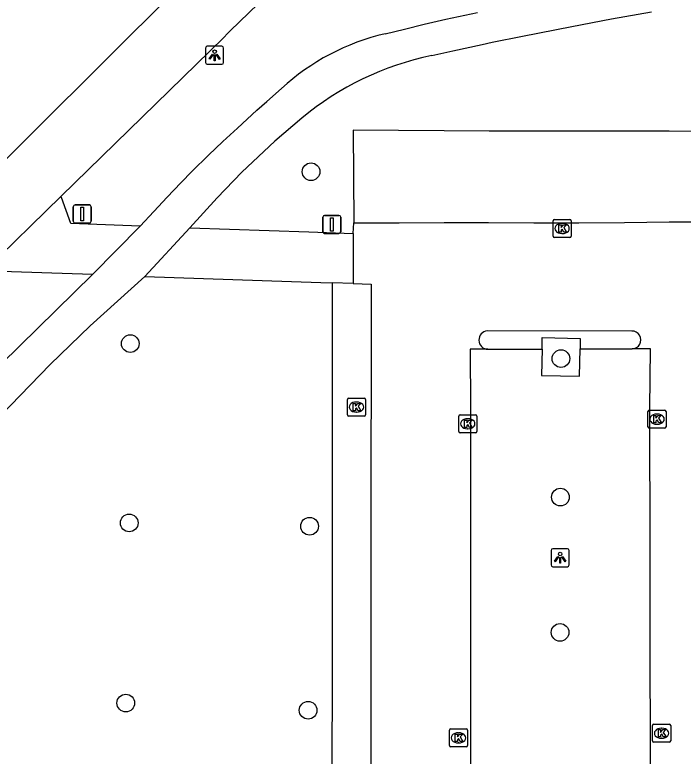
# Model space of a CAD drawing. Extents: x 161477 to 163040, y 383680 to 384868.
# Drawn here: x 161847.65 to 161884.63, y 384488.85 to 384529.85 of the extents above; entities that cross this region are included whole.
import ezdxf

# ---------------------------------------------------------------- set-up
doc = ezdxf.new("R2010")
doc.units = 0
for name, color, linetype in [('IMGEO_Afsluitpaal', 7, 'Continuous'), ('IMGEO_Boom', 7, 'Continuous'), ('IMGEO_Fietspad_gesloten', 7, 'Continuous'), ('IMGEO_Kolk', 7, 'Continuous'), ('IMGEO_Lichtpunt', 7, 'Continuous'), ('IMGEO_Parkeervlak_open', 7, 'Continuous'), ('IMGEO_Rijbaan_lokaal_open', 7, 'Continuous'), ('IMGEO_Verkeersbordpaal', 7, 'Continuous'), ('IMGEO_Verkeerseiland_open', 7, 'Continuous'), ('IMGEO_Voetpad_gesloten', 7, 'Continuous'), ('IMGEO_Voetpad_open', 7, 'Continuous')]:
    doc.layers.add(name, color=color, linetype=linetype)

msp = doc.modelspace()

# ---------------------------------------------------------------- linework, layer by layer
at = {"layer": 'IMGEO_Afsluitpaal'}
for p, q in [((161850.885, 384518.44), (161850.885, 384519.24)), ((161850.885, 384519.24), (161850.885, 384518.44)), ((161850.985, 384519.34), (161851.775, 384519.34)), ((161851.775, 384519.34), (161850.985, 384519.34)), ((161851.875, 384519.24), (161851.875, 384518.44)), ((161851.875, 384518.44), (161851.875, 384519.24)), ((161851.775, 384518.34), (161850.985, 384518.34)), ((161850.985, 384518.34), (161851.775, 384518.34))]:
    msp.add_line(p, q, dxfattribs=at)
msp.add_lwpolyline([(161851.305, 384519.215), (161851.455, 384519.215), (161851.455, 384518.465), (161851.305, 384518.465), (161851.305, 384519.215)], dxfattribs=at)
for centre, start, end in [((161850.985, 384519.24), 90, 180), ((161850.985, 384519.24), 90, 180), ((161851.775, 384519.24), 0, 90), ((161851.775, 384519.24), 360, 90), ((161850.985, 384518.44), 180, 270), ((161850.985, 384518.44), 180, 270), ((161851.775, 384518.44), 270, 0), ((161851.775, 384518.44), 270, 0)]:
    msp.add_arc(centre, 0.1, start, end, dxfattribs=at)
at = {"layer": 'IMGEO_Boom'}
for centre in [(161864.04, 384521.18), (161854.04, 384511.67), (161877.87, 384510.84), (161877.84, 384503.18), (161853.98, 384501.75), (161863.96, 384501.57), (161877.82, 384495.7), (161853.79, 384491.79), (161863.88, 384491.39)]:
    msp.add_circle(centre, 0.489, dxfattribs=at)
at = {"layer": 'IMGEO_Fietspad_gesloten'}
for points in [[(161856.538, 384531.215), (161832.971, 384507.769), (161814.028, 384489.442), (161801.843, 384477.877), (161796.04, 384472.165)], [(161850.207, 384519.824), (161859.189, 384528.59)], [(161845.971, 384515.69), (161850.207, 384519.824)]]:
    msp.add_lwpolyline(points, dxfattribs=at)
msp.add_arc((161901.06, 384487.133), 58.923, 129.7241, 135.28448, dxfattribs=at)
at = {"layer": 'IMGEO_Kolk'}
for p, q in [((161877.431, 384517.614), (161877.431, 384518.466)), ((161877.506, 384518.54), (161878.358, 384518.54)), ((161878.432, 384518.466), (161878.432, 384517.614)), ((161877.919, 384518.32), (161877.944, 384518.32)), ((161877.942, 384517.76), (161877.917, 384517.76)), ((161878.358, 384517.54), (161877.506, 384517.54)), ((161866.052, 384507.735), (161866.052, 384508.587)), ((161866.127, 384508.661), (161866.979, 384508.661)), ((161867.053, 384508.587), (161867.053, 384507.735)), ((161866.54, 384508.441), (161866.565, 384508.441)), ((161866.563, 384507.881), (161866.538, 384507.881)), ((161872.285, 384507.737), (161873.137, 384507.737)), ((161882.684, 384507.067), (161882.684, 384507.919)), ((161882.759, 384507.993), (161883.611, 384507.993)), ((161883.172, 384507.773), (161883.197, 384507.773)), ((161883.685, 384507.919), (161883.685, 384507.067)), ((161866.979, 384507.661), (161866.127, 384507.661)), ((161872.21, 384506.811), (161872.21, 384507.663)), ((161872.698, 384507.517), (161872.723, 384507.517)), ((161873.211, 384507.663), (161873.211, 384506.811)), ((161872.721, 384506.957), (161872.696, 384506.957)), ((161883.611, 384506.993), (161882.759, 384506.993)), ((161883.195, 384507.213), (161883.17, 384507.213)), ((161873.137, 384506.737), (161872.285, 384506.737)), ((161882.94, 384489.695), (161882.94, 384490.547)), ((161883.015, 384490.621), (161883.867, 384490.621)), ((161883.941, 384490.547), (161883.941, 384489.695)), ((161871.699, 384489.44), (161871.699, 384490.292)), ((161871.774, 384490.366), (161872.626, 384490.366)), ((161872.187, 384490.146), (161872.212, 384490.146)), ((161872.7, 384490.292), (161872.7, 384489.44)), ((161883.428, 384490.401), (161883.453, 384490.401)), ((161883.451, 384489.841), (161883.426, 384489.841)), ((161872.626, 384489.366), (161871.774, 384489.366)), ((161872.21, 384489.586), (161872.185, 384489.586)), ((161883.867, 384489.621), (161883.015, 384489.621))]:
    msp.add_line(p, q, dxfattribs=at)
for points in [[(161877.431, 384517.614), (161877.431, 384518.466)], [(161877.506, 384518.54), (161878.358, 384518.54)], [(161878.432, 384518.466), (161878.432, 384517.614)], [(161877.752, 384518.24), (161877.875, 384518.24), (161877.875, 384518.089), (161878.005, 384518.24), (161878.169, 384518.24), (161878.023, 384518.089), (161878.176, 384517.84), (161878.024, 384517.84), (161877.939, 384518.004), (161877.875, 384517.937), (161877.875, 384517.84), (161877.752, 384517.84), (161877.752, 384518.24)], [(161878.358, 384517.54), (161877.506, 384517.54)], [(161866.052, 384507.735), (161866.052, 384508.587)], [(161866.127, 384508.661), (161866.979, 384508.661)], [(161867.053, 384508.587), (161867.053, 384507.735)], [(161866.373, 384508.361), (161866.496, 384508.361), (161866.496, 384508.21), (161866.626, 384508.361), (161866.79, 384508.361), (161866.644, 384508.21), (161866.797, 384507.961), (161866.645, 384507.961), (161866.56, 384508.125), (161866.496, 384508.058), (161866.496, 384507.961), (161866.373, 384507.961), (161866.373, 384508.361)], [(161872.285, 384507.737), (161873.137, 384507.737)], [(161882.684, 384507.067), (161882.684, 384507.919)], [(161882.759, 384507.993), (161883.611, 384507.993)], [(161883.685, 384507.919), (161883.685, 384507.067)], [(161866.979, 384507.661), (161866.127, 384507.661)], [(161872.21, 384506.811), (161872.21, 384507.663)], [(161872.531, 384507.437), (161872.654, 384507.437), (161872.654, 384507.286), (161872.784, 384507.437), (161872.948, 384507.437), (161872.802, 384507.286), (161872.955, 384507.037), (161872.803, 384507.037), (161872.718, 384507.201), (161872.654, 384507.134), (161872.654, 384507.037), (161872.531, 384507.037), (161872.531, 384507.437)], [(161873.211, 384507.663), (161873.211, 384506.811)], [(161883.005, 384507.693), (161883.128, 384507.693), (161883.128, 384507.542), (161883.258, 384507.693), (161883.422, 384507.693), (161883.276, 384507.542), (161883.429, 384507.293), (161883.277, 384507.293), (161883.192, 384507.457), (161883.128, 384507.39), (161883.128, 384507.293), (161883.005, 384507.293), (161883.005, 384507.693)], [(161883.611, 384506.993), (161882.759, 384506.993)], [(161873.137, 384506.737), (161872.285, 384506.737)], [(161882.94, 384489.695), (161882.94, 384490.547)], [(161883.015, 384490.621), (161883.867, 384490.621)], [(161883.941, 384490.547), (161883.941, 384489.695)], [(161871.699, 384489.44), (161871.699, 384490.292)], [(161871.774, 384490.366), (161872.626, 384490.366)], [(161872.7, 384490.292), (161872.7, 384489.44)], [(161883.261, 384490.321), (161883.384, 384490.321), (161883.384, 384490.17), (161883.514, 384490.321), (161883.678, 384490.321), (161883.532, 384490.17), (161883.685, 384489.921), (161883.533, 384489.921), (161883.448, 384490.085), (161883.384, 384490.018), (161883.384, 384489.921), (161883.261, 384489.921), (161883.261, 384490.321)], [(161872.02, 384490.066), (161872.143, 384490.066), (161872.143, 384489.915), (161872.273, 384490.066), (161872.437, 384490.066), (161872.291, 384489.915), (161872.444, 384489.666), (161872.292, 384489.666), (161872.207, 384489.83), (161872.143, 384489.763), (161872.143, 384489.666), (161872.02, 384489.666), (161872.02, 384490.066)], [(161872.626, 384489.366), (161871.774, 384489.366)], [(161883.867, 384489.621), (161883.015, 384489.621)]]:
    msp.add_lwpolyline(points, dxfattribs=at)
for centre, start, end in [((161877.508, 384518.464), 91.552, 178.448), ((161877.508, 384518.464), 91.552, 178.448), ((161878.356, 384518.464), 1.552, 88.448), ((161878.356, 384518.464), 1.552, 88.448), ((161877.508, 384517.616), 181.552, 268.448), ((161877.508, 384517.616), 181.552, 268.448), ((161878.356, 384517.616), 271.552, 358.448), ((161878.356, 384517.616), 271.552, 358.448), ((161866.129, 384508.585), 91.552, 178.448), ((161866.129, 384508.585), 91.552, 178.448), ((161866.977, 384508.585), 1.552, 88.448), ((161866.977, 384508.585), 1.552, 88.448), ((161866.129, 384507.737), 181.552, 268.448), ((161866.129, 384507.737), 181.552, 268.448), ((161866.977, 384507.737), 271.552, 358.448), ((161866.977, 384507.737), 271.552, 358.448), ((161872.287, 384507.661), 91.552, 178.448), ((161872.287, 384507.661), 91.552, 178.448), ((161873.135, 384507.661), 1.552, 88.448), ((161873.135, 384507.661), 1.552, 88.448), ((161882.761, 384507.917), 91.552, 178.448), ((161882.761, 384507.917), 91.552, 178.448), ((161883.609, 384507.917), 1.552, 88.448), ((161883.609, 384507.917), 1.552, 88.448), ((161882.761, 384507.069), 181.552, 268.448), ((161882.761, 384507.069), 181.552, 268.448), ((161883.609, 384507.069), 271.552, 358.448), ((161883.609, 384507.069), 271.552, 358.448), ((161872.287, 384506.813), 181.552, 268.448), ((161872.287, 384506.813), 181.552, 268.448), ((161873.135, 384506.813), 271.552, 358.448), ((161873.135, 384506.813), 271.552, 358.448), ((161883.017, 384490.545), 91.552, 178.448), ((161883.017, 384490.545), 91.552, 178.448), ((161883.865, 384490.545), 1.552, 88.448), ((161883.865, 384490.545), 1.552, 88.448), ((161871.776, 384490.29), 91.552, 178.448), ((161871.776, 384490.29), 91.552, 178.448), ((161872.624, 384490.29), 1.552, 88.448), ((161872.624, 384490.29), 1.552, 88.448), ((161883.017, 384489.697), 181.552, 268.448), ((161883.017, 384489.697), 181.552, 268.448), ((161883.865, 384489.697), 271.552, 358.448), ((161883.865, 384489.697), 271.552, 358.448), ((161871.776, 384489.442), 181.552, 268.448), ((161871.776, 384489.442), 181.552, 268.448), ((161872.624, 384489.442), 271.552, 358.448), ((161872.624, 384489.442), 271.552, 358.448)]:
    msp.add_arc(centre, 0.0765, start, end, dxfattribs=at)
for centre, major_axis, ratio, start_param, end_param in [((161877.918, 384518.04), (-0.387, 0.002), 0.722429, 4.712389, 7.853982), ((161877.943, 384518.04), (-0.39, 0.002), 0.717154, 1.570796, 4.712389), ((161866.539, 384508.161), (-0.387, 0.002), 0.722429, 4.712389, 7.853982), ((161866.564, 384508.161), (-0.39, 0.002), 0.717154, 1.570796, 4.712389), ((161883.171, 384507.493), (-0.387, 0.002), 0.722429, 4.712389, 7.853982), ((161883.196, 384507.493), (-0.39, 0.002), 0.717154, 1.570796, 4.712389), ((161872.697, 384507.237), (-0.387, 0.002), 0.722429, 4.712389, 7.853982), ((161872.722, 384507.237), (-0.39, 0.002), 0.717154, 1.570796, 4.712389), ((161872.186, 384489.866), (-0.387, 0.002), 0.722429, 4.712389, 7.853982), ((161872.211, 384489.866), (-0.39, 0.002), 0.717154, 1.570796, 4.712389), ((161883.427, 384490.121), (-0.387, 0.002), 0.722429, 4.712389, 7.853982), ((161883.452, 384490.121), (-0.39, 0.002), 0.717154, 1.570796, 4.712389)]:
    msp.add_ellipse(centre, major_axis=major_axis, ratio=ratio, start_param=start_param, end_param=end_param, dxfattribs=at)
at = {"layer": 'IMGEO_Lichtpunt'}
for p, q in [((161858.208, 384528.02), (161858.208, 384527.213)), ((161858.208, 384528.02), (161858.208, 384527.213)), ((161859.11, 384528.115), (161858.302, 384528.115)), ((161859.11, 384528.115), (161858.302, 384528.115)), ((161859.204, 384527.213), (161859.204, 384528.02)), ((161859.204, 384527.213), (161859.204, 384528.02)), ((161858.302, 384527.119), (161859.11, 384527.119)), ((161858.302, 384527.119), (161859.11, 384527.119)), ((161878.229, 384500.328), (161877.421, 384500.328)), ((161878.229, 384500.328), (161877.421, 384500.328)), ((161877.327, 384500.233), (161877.327, 384499.426)), ((161877.327, 384500.233), (161877.327, 384499.426)), ((161878.323, 384499.426), (161878.323, 384500.233)), ((161878.323, 384499.426), (161878.323, 384500.233)), ((161877.421, 384499.332), (161878.229, 384499.332)), ((161877.421, 384499.332), (161878.229, 384499.332))]:
    msp.add_line(p, q, dxfattribs=at)
for points in [[(161858.582, 384527.684), (161858.621, 384527.656), (161858.433, 384527.394), (161858.395, 384527.421), (161858.582, 384527.684)], [(161858.684, 384527.636), (161858.731, 384527.636), (161858.731, 384527.314), (161858.684, 384527.314), (161858.684, 384527.636)], [(161858.794, 384527.656), (161858.832, 384527.683), (161859.019, 384527.421), (161858.98, 384527.393), (161858.794, 384527.656)], [(161877.701, 384499.897), (161877.74, 384499.869), (161877.552, 384499.607), (161877.514, 384499.634), (161877.701, 384499.897)], [(161877.803, 384499.849), (161877.85, 384499.849), (161877.85, 384499.527), (161877.803, 384499.527), (161877.803, 384499.849)], [(161877.913, 384499.869), (161877.951, 384499.896), (161878.138, 384499.634), (161878.099, 384499.606), (161877.913, 384499.869)]]:
    msp.add_lwpolyline(points, dxfattribs=at)
for centre in [(161858.707, 384527.818), (161877.826, 384500.031)]:
    msp.add_circle(centre, 0.0994, dxfattribs=at)
for centre, start, end in [((161858.302, 384528.02), 90, 180), ((161858.302, 384528.02), 90, 180), ((161859.11, 384528.02), 0, 90), ((161859.11, 384528.02), 0, 90), ((161858.302, 384527.213), 180, 270), ((161858.302, 384527.213), 180, 270), ((161859.11, 384527.213), 270, 0), ((161859.11, 384527.213), 270, 360), ((161877.421, 384500.233), 90, 180), ((161877.421, 384500.233), 90, 180), ((161878.229, 384500.233), 0, 90), ((161878.229, 384500.233), 0, 90), ((161877.421, 384499.426), 180, 270), ((161877.421, 384499.426), 180, 270), ((161878.229, 384499.426), 270, 0), ((161878.229, 384499.426), 270, 360)]:
    msp.add_arc(centre, 0.0946, start, end, dxfattribs=at)
at = {"layer": 'IMGEO_Parkeervlak_open'}
for points in [[(161918.872, 384523.319), (161916.357, 384523.347), (161913.852, 384523.331), (161911.35, 384523.357), (161908.869, 384523.365), (161906.358, 384523.36), (161903.865, 384523.369), (161901.354, 384523.366), (161898.861, 384523.36), (161896.397, 384523.391), (161893.863, 384523.386), (161891.371, 384523.393), (161888.902, 384523.406), (161886.396, 384523.411), (161883.855, 384523.415), (161881.382, 384523.412), (161878.889, 384523.413), (161876.395, 384523.425), (161873.898, 384523.415), (161871.412, 384523.436), (161868.887, 384523.454), (161866.367, 384523.472), (161866.406, 384518.349)], [(161865.219, 384515.029), (161865.206, 384500), (161865.177, 384462.998), (161865.206, 384400.632)], [(161873.83, 384511.354), (161875.842, 384511.359), (161876.826, 384511.362)], [(161876.826, 384511.362), (161876.797, 384509.91), (161878.897, 384509.868), (161878.927, 384511.38)], [(161878.927, 384511.38), (161879.788, 384511.381), (161881.808, 384511.381)]]:
    msp.add_lwpolyline(points, dxfattribs=at)
at = {"layer": 'IMGEO_Rijbaan_lokaal_open'}
for points in [[(161866.406, 384518.349), (161868.926, 384518.356), (161871.406, 384518.364), (161873.866, 384518.371), (161876.364, 384518.358), (161878.863, 384518.343), (161881.388, 384518.366), (161883.865, 384518.4), (161886.364, 384518.41), (161888.842, 384518.418), (161891.405, 384518.422), (161893.839, 384518.422), (161896.385, 384518.424), (161898.841, 384518.429), (161901.351, 384518.419), (161903.82, 384518.411), (161906.324, 384518.4), (161908.853, 384518.419), (161911.359, 384518.423), (161913.838, 384518.416), (161916.341, 384518.382), (161918.855, 384518.366)], [(161866.372, 384517.768), (161866.406, 384518.349)], [(161866.372, 384517.768), (161866.364, 384514.989)], [(161866.364, 384514.989), (161867.369, 384514.954), (161867.356, 384499.998), (161867.327, 384462.999), (161867.355, 384403.608), (161870.593, 384403.612)], [(161881.786, 384512.365), (161873.801, 384512.378)], [(161873.83, 384511.354), (161872.845, 384511.354), (161872.866, 384508.105), (161872.867, 384500), (161872.869, 384488.106), (161872.819, 384468.176), (161872.82, 384462.559), (161882.85, 384462.505), (161882.851, 384468.127), (161882.808, 384500), (161882.797, 384508.107), (161882.817, 384511.381), (161881.808, 384511.381)]]:
    msp.add_lwpolyline(points, dxfattribs=at)
for centre, radius, start, end in [((161873.841, 384511.867), 0.513, 94.4299, 268.8145), ((161881.801, 384511.873), 0.492, 270.8171, 91.7445)]:
    msp.add_arc(centre, radius, start, end, dxfattribs=at)
at = {"layer": 'IMGEO_Verkeersbordpaal'}
for p, q in [((161864.695, 384517.86), (161864.695, 384518.66)), ((161864.695, 384518.66), (161864.695, 384517.86)), ((161864.795, 384518.76), (161865.585, 384518.76)), ((161865.585, 384518.76), (161864.795, 384518.76)), ((161865.685, 384518.66), (161865.685, 384517.86)), ((161865.685, 384517.86), (161865.685, 384518.66)), ((161865.585, 384517.76), (161864.795, 384517.76)), ((161864.795, 384517.76), (161865.585, 384517.76))]:
    msp.add_line(p, q, dxfattribs=at)
msp.add_lwpolyline([(161865.115, 384518.635), (161865.265, 384518.635), (161865.265, 384517.885), (161865.115, 384517.885), (161865.115, 384518.635)], dxfattribs=at)
for centre, start, end in [((161864.795, 384518.66), 90, 180), ((161864.795, 384518.66), 90, 180), ((161865.585, 384518.66), 0, 90), ((161865.585, 384518.66), 360, 90), ((161864.795, 384517.86), 180, 270), ((161864.795, 384517.86), 180, 270), ((161865.585, 384517.86), 270, 0), ((161865.585, 384517.86), 270, 0)]:
    msp.add_arc(centre, 0.1, start, end, dxfattribs=at)
at = {"layer": 'IMGEO_Verkeerseiland_open'}
msp.add_lwpolyline([(161876.826, 384511.362), (161876.839, 384512.001), (161878.939, 384511.959), (161878.927, 384511.38)], dxfattribs=at)
at = {"layer": 'IMGEO_Voetpad_gesloten'}
for points in [[(161868.139, 384528.812), (161869.206, 384529.055), (161870.293, 384529.346), (161871.501, 384529.609), (161873.255, 384529.984)], [(161882.876, 384529.998), (161880.668, 384529.608), (161878.464, 384529.2), (161875.746, 384528.665), (161874.072, 384528.318), (161873.509, 384528.198), (161871.881, 384527.849), (161870.717, 384527.596)], [(161854.593, 384518.173), (161855.334, 384518.975), (161856.078, 384519.773), (161856.831, 384520.562), (161857.458, 384521.201), (161858.375, 384522.102), (161859.166, 384522.852), (161859.967, 384523.594), (161861.044, 384524.574), (161861.586, 384525.062), (161862.41, 384525.78)], [(161863.529, 384524.135), (161862.04, 384522.875), (161860.215, 384521.151), (161858.845, 384519.73), (161857.328, 384518.079)], [(161851.943, 384515.485), (161854.593, 384518.173)], [(161857.328, 384518.079), (161854.852, 384515.385)], [(161801.99, 384466.489), (161823.691, 384487.774), (161851.943, 384515.485)], [(161854.852, 384515.385), (161851.828, 384512.662), (161849.601, 384510.508), (161846.277, 384507.111), (161844.595, 384505.374), (161842.096, 384502.801), (161839.591, 384500.236), (161837.076, 384497.68), (161834.549, 384495.138), (161832.007, 384492.611), (161829.448, 384490.103), (161826.87, 384487.617), (161825.143, 384485.977), (161821.648, 384482.714), (161819.016, 384480.282), (161817.126, 384478.53), (161814.072, 384475.475), (161803.685, 384465.152)]]:
    msp.add_lwpolyline(points, dxfattribs=at)
for centre, radius, start, end in [((161871.042, 384516.398), 12.748, 103.1619, 132.617), ((161873.998, 384511.588), 16.341, 101.5813, 129.84)]:
    msp.add_arc(centre, radius, start, end, dxfattribs=at)
at = {"layer": 'IMGEO_Voetpad_open'}
for points in [[(161854.593, 384518.173), (161850.745, 384518.305), (161850.23, 384519.759), (161850.207, 384519.824)], [(161857.328, 384518.079), (161863.911, 384517.853), (161866.372, 384517.768)], [(161851.943, 384515.485), (161846.318, 384515.678), (161845.971, 384515.69)], [(161854.852, 384515.385), (161864.589, 384515.05), (161865.219, 384515.029)], [(161866.364, 384514.989), (161865.219, 384515.029)]]:
    msp.add_lwpolyline(points, dxfattribs=at)

doc.saveas('drawing.dxf')
